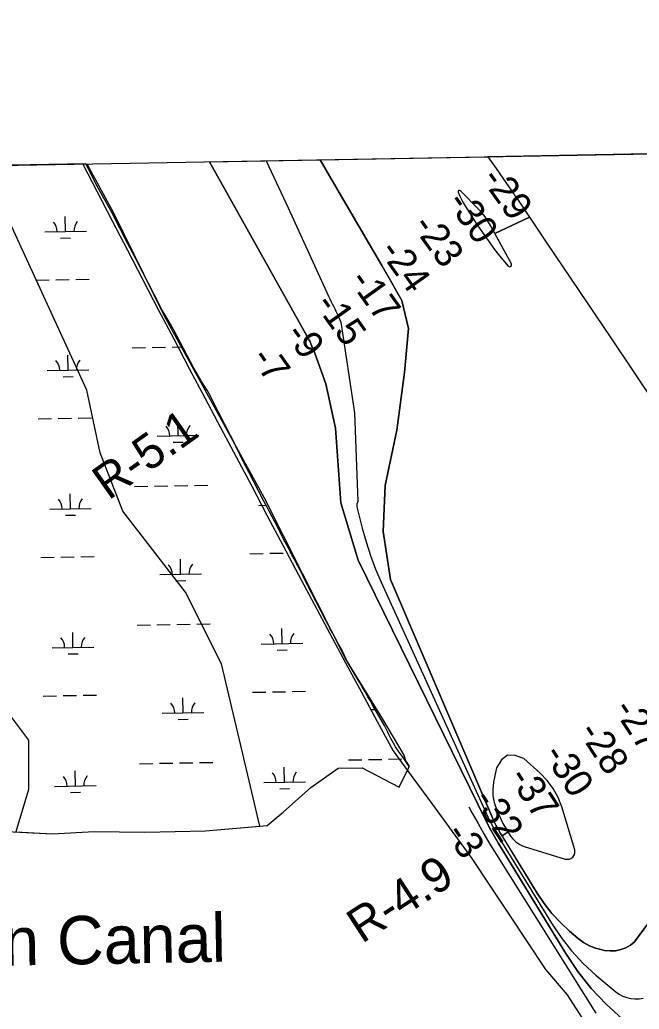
# Model space of a CAD drawing. Extents: x 3914892 to 3953151, y 242587 to 268572.
# Drawn here: x 3931232 to 3932719, y 264396 to 266771 of the extents above; entities that cross this region are included whole.
import ezdxf

# ---------------------------------------------------------------- set-up
doc = ezdxf.new("R2010")
doc.units = 0
for name, color, linetype in [('V-GRID-FRAM', 7, 'Continuous'), ('V-RIVR-EDGE', 7, 'Continuous'), ('V-RIVR-IDEN', 7, 'Continuous'), ('V-RIVR-RANG', 7, 'Continuous'), ('V-RIVR-RANG-IDEN', 7, 'Continuous'), ('V-RRAP-FSHR', 7, 'Continuous'), ('V-SITE-VEGE', 7, 'Continuous'), ('V-TOPO-DPTH', 7, 'Continuous'), ('V-TOPO-MINR', 7, 'Continuous'), ('V-WETL-SWMP', 7, 'Continuous')]:
    doc.layers.add(name, color=color, linetype=linetype)

msp = doc.modelspace()

# ---------------------------------------------------------------- linework, layer by layer
at = {"layer": 'V-GRID-FRAM'}
msp.add_lwpolyline([(3918836.6, 266200.2), (3950733.3, 266770.9), (3951066.5, 248591.3), (3919153.9, 248020.4), (3918836.6, 266200.2)], dxfattribs=at)
at = {"layer": 'V-RIVR-EDGE'}
for points in [[(3931393.6, 266424.9), (3931456.4, 266309.1), (3931578.5, 266062.2), (3931819.1, 265623.5), (3931910.5, 265442.6), (3932016.3, 265234.5), (3932103.2, 265092.5), (3932154.1, 265006.5)], [(3932154, 265006.8), (3932157.9, 264995.6), (3932160.8, 264989.5), (3932167, 264978.8)]]:
    msp.add_lwpolyline(points, dxfattribs=at)
at = {"layer": 'V-RRAP-FSHR'}
msp.add_lwpolyline([(3931383.7, 266424.7), (3931417.8, 266359.7), (3931454, 266288.7), (3931490.8, 266217.7), (3931527.5, 266146.6), (3931564.5, 266075.6), (3931601.9, 266004.9), (3931639.4, 265934.2), (3931676.8, 265863.5), (3931714.2, 265792.8), (3931751.6, 265722.1), (3931789.5, 265651.4), (3931826.5, 265580.7), (3931863.9, 265510.1), (3931901.3, 265439.3), (3931939.4, 265368.7), (3931976.9, 265298.3), (3932014.7, 265227.8), (3932052.6, 265157.3), (3932090.5, 265086.8), (3932128.5, 265016.5), (3932175.8, 264951.9), (3932223.2, 264887.4), (3932270.2, 264822.8), (3932317.4, 264758.2), (3932361.7, 264691.6), (3932406, 264624.9), (3932450.3, 264558.3), (3932494.6, 264491.7), (3932546.2, 264430.8), (3932589.8, 264363.8)], dxfattribs=at)
at = {"layer": 'V-SITE-VEGE'}
for points in [[(3931222.9, 264821.9), (3931311, 264817.7), (3931411, 264822.9), (3931532.4, 264821.6), (3931677.9, 264824.2), (3931808.3, 264835.6), (3931770.2, 264999), (3931716.4, 265225.2), (3931630.2, 265397.6), (3931479.5, 265591.5), (3931425.7, 265731.5), (3931393.4, 265882.3), (3931145.4, 266420.5)], [(3931188.8, 265128.3), (3931253.4, 265042.1), (3931253.4, 264923.6), (3931222.9, 264821.9)]]:
    msp.add_lwpolyline(points, dxfattribs=at)
at = {"layer": 'V-TOPO-DPTH'}
for points in [[(3931953.4, 266434.9), (3932356.2, 266442.1), (3932375.7, 266414.1), (3932415.2, 266357.3), (3932418.2, 266353), (3932421.1, 266348.7), (3932424.1, 266344.4), (3932427, 266340.1), (3932455.8, 266297.5)], [(3932871, 266451.4), (3932356.2, 266442.1), (3932375.7, 266414.1), (3932415.2, 266357.3), (3932418.2, 266353), (3932421.1, 266348.7), (3932424.1, 266344.4), (3932427, 266340.1), (3932497.9, 266235), (3932536.3, 266178.1), (3932574.6, 266121.2), (3932612.9, 266064.3), (3932651.1, 266007.3), (3933091, 265350.9)], [(3931687.5, 266430.2), (3931953.4, 266434.9), (3931991.1, 266369.9), (3932101.3, 266181.2), (3932113.5, 266160.3), (3932125.6, 266139.3), (3932137.7, 266118.3), (3932149.7, 266097.3), (3932165.4, 266030), (3932155.9, 265924.3), (3932137.2, 265786.4), (3932109.3, 265653.1), (3932104.4, 265542.7), (3932122.5, 265427.7), (3932367, 264855.4), (3932371.5, 264845.9), (3932376.3, 264836.5), (3932381.4, 264827.3), (3932386.7, 264818.2), (3932474.5, 264674.7), (3932491.3, 264649.9), (3932509.6, 264626.3), (3932530.1, 264604.6), (3932551.9, 264584.1), (3932572.7, 264566.4), (3932585.9, 264556.9), (3932599.8, 264548.9), (3932614.7, 264543.1), (3932630.4, 264538.8), (3932636.4, 264537.6), (3932649.5, 264536.4), (3932662.3, 264536.7), (3932674.9, 264539.4), (3932687.3, 264543.7), (3932698.4, 264550.4), (3932708.1, 264558.4), (3932858.6, 264761.8)], [(3932678.2, 264373.8), (3932639.8, 264408.9), (3932604.1, 264446.2), (3932572.3, 264486.9), (3932543, 264529.8), (3932381.3, 264794.2), (3932371.6, 264810.7), (3932362.3, 264827.4), (3932353.6, 264844.4), (3932044.5, 265473.9), (3932003.5, 265612), (3931990.1, 265791.3), (3931967.4, 265897.1), (3931941.3, 265968.4), (3931940.1, 265973), (3931939.5, 265974.5), (3931931.4, 265993.3), (3931930, 265996.3), (3931928.6, 265999.4), (3931927, 266002.4), (3931925.4, 266005.4), (3931687.5, 266430.2)], [(3932404.6, 264821.9), (3932390.1, 264812.7), (3932386.7, 264818.2), (3932381.4, 264827.3), (3932376.3, 264836.5), (3932371.5, 264845.9), (3932367, 264855.4), (3932122.5, 265427.7), (3932104.4, 265542.7), (3932109.3, 265653.1), (3932137.2, 265786.4), (3932155.9, 265924.3), (3932165.4, 266030), (3932149.7, 266097.3), (3932137.7, 266118.3), (3932125.6, 266139.3), (3932113.5, 266160.3), (3932101.3, 266181.2), (3931991.1, 266369.9), (3931953.4, 266434.9)], [(3932455.8, 266297.5), (3932373, 266258.3), (3932362.4, 266277.6), (3932356.2, 266287.9), (3932349.5, 266297.9), (3932342, 266307.2), (3932333.9, 266316.2), (3932290.4, 266360.8), (3932287.7, 266361.6), (3932285.8, 266361.3), (3932284.8, 266359.6), (3932284.4, 266356.9), (3932288.4, 266348), (3932292.6, 266339.4), (3932297.3, 266330.9), (3932302.2, 266322.6), (3932325.2, 266286), (3932327.6, 266282.4)], [(3932327.6, 266282.4), (3932328.8, 266280.6), (3932330, 266278.8), (3932348.4, 266252.5), (3932359, 266237.8), (3932369.8, 266223.2), (3932380.9, 266208.8), (3932392.2, 266194.6), (3932404.5, 266179.6), (3932408.4, 266178.3), (3932411.3, 266178.6), (3932412.7, 266181.2), (3932413, 266185.3), (3932362.4, 266277.6), (3932356.2, 266287.9), (3932349.5, 266297.9), (3932342, 266307.2), (3932333.9, 266316.2), (3932290.4, 266360.8), (3932287.7, 266361.6), (3932285.8, 266361.3), (3932284.8, 266359.6), (3932284.4, 266356.9), (3932288.4, 266348), (3932292.6, 266339.4), (3932297.3, 266330.9), (3932302.2, 266322.6), (3932325.2, 266286), (3932327.6, 266282.4)], [(3932327.6, 266282.4), (3932328.8, 266280.6), (3932330, 266278.8), (3932348.4, 266252.5), (3932359, 266237.8), (3932369.8, 266223.2), (3932380.9, 266208.8), (3932392.2, 266194.6), (3932404.5, 266179.6), (3932408.4, 266178.3), (3932411.3, 266178.6), (3932412.7, 266181.2), (3932413, 266185.3), (3932373.9, 266256.6), (3932373, 266258.3), (3932455.8, 266297.5), (3932457.5, 266294.9)], [(3932457.5, 266294.9), (3932497.9, 266235), (3932536.3, 266178.1), (3932574.6, 266121.2), (3932612.9, 266064.3), (3932651.1, 266007.3), (3933091, 265350.9)], [(3932403, 265005.8), (3932388.6, 264994.6), (3932376.6, 264975.8), (3932369.6, 264941), (3932367.9, 264924.5), (3932368.2, 264908.3), (3932371.4, 264892.4), (3932376.5, 264876.7), (3932388.5, 264849.2), (3932389.3, 264847.4), (3932391.1, 264843.9), (3932392.1, 264842.2), (3932404.6, 264821.9)], [(3932403, 265005.8), (3932388.6, 264994.6), (3932376.6, 264975.8), (3932369.6, 264941), (3932367.9, 264924.5), (3932368.2, 264908.3), (3932371.4, 264892.4), (3932376.5, 264876.7), (3932388.5, 264849.2), (3932389.3, 264847.4), (3932391.1, 264843.9), (3932392.1, 264842.2), (3932408.2, 264815.9), (3932411.5, 264811.1), (3932415, 264806.5), (3932419, 264802.2), (3932423.2, 264798.2), (3932427.8, 264794.6), (3932432.7, 264791.5), (3932437.9, 264789), (3932443.4, 264787), (3932541.4, 264756.9), (3932546.4, 264756.2), (3932551.1, 264756.6), (3932555.5, 264758.3), (3932559.7, 264761.1), (3932562.6, 264765), (3932564.6, 264769.2), (3932565.1, 264773.9), (3932564.5, 264778.8), (3932533.5, 264881.8), (3932524.5, 264904.7), (3932513.2, 264926.1), (3932498.5, 264945.4), (3932481.5, 264963.2), (3932442.2, 264997.9), (3932421.4, 265005.7), (3932403, 265005.8)], [(3932405.9, 264819.7), (3932408.2, 264815.9), (3932411.5, 264811.1), (3932415, 264806.5), (3932419, 264802.2), (3932423.2, 264798.2), (3932427.8, 264794.6), (3932432.7, 264791.5), (3932437.9, 264789), (3932443.4, 264787), (3932541.4, 264756.9), (3932546.4, 264756.2), (3932551.1, 264756.6), (3932555.5, 264758.3), (3932559.7, 264761.1), (3932562.6, 264765), (3932564.6, 264769.2), (3932565.1, 264773.9), (3932564.5, 264778.8), (3932533.5, 264881.8), (3932524.5, 264904.7), (3932513.2, 264926.1), (3932498.5, 264945.4), (3932481.5, 264963.2), (3932442.2, 264997.9), (3932421.4, 265005.7), (3932403, 265005.8)], [(3932858.6, 264761.8), (3932708.1, 264558.4), (3932698.4, 264550.4), (3932687.3, 264543.7), (3932674.9, 264539.4), (3932662.3, 264536.7), (3932649.5, 264536.4), (3932636.4, 264537.6), (3932630.4, 264538.8), (3932614.7, 264543.1), (3932599.8, 264548.9), (3932585.9, 264556.9), (3932572.7, 264566.4), (3932551.9, 264584.1), (3932530.1, 264604.6), (3932509.6, 264626.3), (3932491.3, 264649.9), (3932474.5, 264674.7), (3932391.7, 264810.1), (3932390.1, 264812.7), (3932404.6, 264821.9), (3932405.9, 264819.7)]]:
    msp.add_lwpolyline(points, dxfattribs=at)
at = {"layer": 'V-TOPO-MINR'}
for points in [[(3932356.2, 266442.1), (3932375.7, 266414.1), (3932415.2, 266357.3), (3932418.2, 266353), (3932421.1, 266348.7), (3932424.1, 266344.4), (3932427, 266340.1), (3932497.9, 266235), (3932536.3, 266178.1), (3932574.6, 266121.2), (3932612.9, 266064.3), (3932651.1, 266007.3), (3933091, 265350.9)], [(3931687.5, 266430.2), (3931925.4, 266005.4), (3931927, 266002.4), (3931928.6, 265999.4), (3931930, 265996.3), (3931931.4, 265993.3), (3931939.5, 265974.5), (3931940.1, 265973), (3931941.3, 265968.4), (3931967.4, 265897.1), (3931990.1, 265791.3), (3932003.5, 265612), (3932044.5, 265473.9), (3932353.6, 264844.4), (3932362.3, 264827.4), (3932371.6, 264810.7), (3932381.3, 264794.2), (3932543, 264529.8), (3932572.3, 264486.9), (3932604.1, 264446.2), (3932639.8, 264408.9), (3932678.2, 264373.8)], [(3931823.8, 266432.6), (3931824.6, 266431), (3931876.8, 266319.5), (3931973.9, 266107.6), (3931976.7, 266101.6), (3931979.5, 266095.6), (3931982.5, 266089.6), (3931985.5, 266083.7), (3931986.3, 266082.1), (3931988.9, 266076.9), (3931991.4, 266071.8), (3931993.9, 266066.6), (3931996.4, 266061.3), (3931998.7, 266056.1), (3932000.9, 266050.8), (3932003, 266045.4), (3932036.2, 265828), (3932043.7, 265614.6), (3932041.9, 265608.8), (3932041.8, 265602), (3932054.5, 265551.1), (3932063.8, 265517.9), (3932074.2, 265485.1), (3932086.5, 265452.9), (3932099.9, 265421.1), (3932356.2, 264858.5), (3932362.6, 264845.1), (3932369.3, 264831.9), (3932376.5, 264819), (3932384, 264806.2), (3932508.5, 264602.7), (3932531.7, 264568.6), (3932556.9, 264536.3), (3932585.1, 264506.5), (3932615.3, 264478.5), (3932663.3, 264438.3), (3932671.5, 264432.5), (3932680.1, 264427.8), (3932689.4, 264424.7), (3932699.2, 264422.6), (3932709.2, 264421.8), (3932719.3, 264421.8), (3932729.2, 264422.9)], [(3931953.4, 266434.9), (3931991.1, 266369.9), (3932101.3, 266181.2), (3932113.5, 266160.3), (3932125.6, 266139.3), (3932137.7, 266118.3), (3932149.7, 266097.3), (3932165.4, 266030), (3932155.9, 265924.3), (3932137.2, 265786.4), (3932109.3, 265653.1), (3932104.4, 265542.7), (3932122.5, 265427.7), (3932367, 264855.4), (3932371.5, 264845.9), (3932376.3, 264836.5), (3932381.4, 264827.3), (3932386.7, 264818.2), (3932474.5, 264674.7), (3932491.3, 264649.9), (3932509.6, 264626.3), (3932530.1, 264604.6), (3932551.9, 264584.1), (3932572.7, 264566.4), (3932585.9, 264556.9), (3932599.8, 264548.9), (3932614.7, 264543.1), (3932630.4, 264538.8), (3932636.4, 264537.6), (3932649.5, 264536.4), (3932662.3, 264536.7), (3932674.9, 264539.4), (3932687.3, 264543.7), (3932698.4, 264550.4), (3932708.1, 264558.4), (3932858.6, 264761.8)], [(3932327.6, 266282.4), (3932328.8, 266280.6), (3932330, 266278.8), (3932348.4, 266252.5), (3932359, 266237.8), (3932369.8, 266223.2), (3932380.9, 266208.8), (3932392.2, 266194.6), (3932404.5, 266179.6), (3932408.4, 266178.3), (3932411.3, 266178.6), (3932412.7, 266181.2), (3932413, 266185.3), (3932362.4, 266277.6), (3932356.2, 266287.9), (3932349.5, 266297.9), (3932342, 266307.2), (3932333.9, 266316.2), (3932290.4, 266360.8), (3932287.7, 266361.6), (3932285.8, 266361.3), (3932284.8, 266359.6), (3932284.4, 266356.9), (3932288.4, 266348), (3932292.6, 266339.4), (3932297.3, 266330.9), (3932302.2, 266322.6), (3932325.2, 266286), (3932327.6, 266282.4)], [(3932403, 265005.8), (3932388.6, 264994.6), (3932376.6, 264975.8), (3932369.6, 264941), (3932367.9, 264924.5), (3932368.2, 264908.3), (3932371.4, 264892.4), (3932376.5, 264876.7), (3932388.5, 264849.2), (3932389.3, 264847.4), (3932391.1, 264843.9), (3932392.1, 264842.2), (3932408.2, 264815.9), (3932411.5, 264811.1), (3932415, 264806.5), (3932419, 264802.2), (3932423.2, 264798.2), (3932427.8, 264794.6), (3932432.7, 264791.5), (3932437.9, 264789), (3932443.4, 264787), (3932541.4, 264756.9), (3932546.4, 264756.2), (3932551.1, 264756.6), (3932555.5, 264758.3), (3932559.7, 264761.1), (3932562.6, 264765), (3932564.6, 264769.2), (3932565.1, 264773.9), (3932564.5, 264778.8), (3932533.5, 264881.8), (3932524.5, 264904.7), (3932513.2, 264926.1), (3932498.5, 264945.4), (3932481.5, 264963.2), (3932442.2, 264997.9), (3932421.4, 265005.7), (3932403, 265005.8)], [(3932310.6, 264882.2), (3932318.7, 264866.9), (3932332.4, 264841.9), (3932346.4, 264817), (3932361, 264792.5), (3932375.9, 264768.2), (3932615.1, 264386.9)]]:
    msp.add_lwpolyline(points, dxfattribs=at)
at = {"layer": 'V-WETL-SWMP'}
for p, q in [((3931342.3, 266262.7), (3931341.7, 266298.7)), ((3931292.4, 266261.8), (3931392.3, 266263.6)), ((3931330.6, 266247.1), (3931354.6, 266247.5)), ((3931271, 266146), (3931303, 266146.5)), ((3931319, 266146.8), (3931351, 266147.4)), ((3931367, 266147.7), (3931399, 266148.3)), ((3931556.6, 266104.6), (3931558.5, 266104.7)), ((3931348.3, 265930.1), (3931347.6, 265966.1)), ((3931502, 265983.6), (3931533.9, 265984.1)), ((3931549.9, 265984.4), (3931581.9, 265985)), ((3931597.9, 265985.3), (3931623.2, 265985.7)), ((3931298.3, 265929.2), (3931398.3, 265931)), ((3931336.6, 265914.4), (3931360.6, 265914.9)), ((3931277, 265813.3), (3931309, 265813.9)), ((3931325, 265814.2), (3931356.9, 265814.8)), ((3931372.9, 265815.1), (3931404.9, 265815.6)), ((3931612.6, 265772.9), (3931611.9, 265808.9)), ((3931562.6, 265772), (3931662.6, 265773.8)), ((3931600.9, 265757.3), (3931624.9, 265757.7)), ((3931651.9, 265653.5), (3931683.9, 265654.1)), ((3931354.2, 265597.5), (3931353.6, 265633.4)), ((3931507.9, 265650.9), (3931539.9, 265651.5)), ((3931555.9, 265651.8), (3931587.9, 265652.4)), ((3931603.9, 265652.7), (3931635.9, 265653.2)), ((3931304.3, 265596.6), (3931404.2, 265598.3)), ((3931342.5, 265581.8), (3931366.5, 265582.2)), ((3931806.1, 265605.5), (3931823.5, 265605.8)), ((3931784.7, 265489.7), (3931816.7, 265490.3)), ((3931832.7, 265490.6), (3931864.7, 265491.1)), ((3931880.7, 265491.4), (3931883.3, 265491.5)), ((3931282.9, 265480.7), (3931314.9, 265481.3)), ((3931330.9, 265481.6), (3931362.9, 265482.2)), ((3931378.9, 265482.4), (3931410.9, 265483)), ((3931618.5, 265440.3), (3931617.9, 265476.3)), ((3931568.5, 265439.4), (3931668.5, 265441.2)), ((3931606.8, 265424.6), (3931630.8, 265425.1)), ((3931657.8, 265320.9), (3931689.8, 265321.5)), ((3931360.2, 265264.8), (3931359.6, 265300.8)), ((3931513.9, 265318.3), (3931545.9, 265318.9)), ((3931561.8, 265319.2), (3931593.8, 265319.8)), ((3931609.8, 265320), (3931641.8, 265320.6)), ((3931862, 265273.8), (3931861.4, 265309.8)), ((3931812, 265272.9), (3931912, 265274.7)), ((3931310.2, 265263.9), (3931410.2, 265265.7)), ((3931850.3, 265258.2), (3931874.3, 265258.6)), ((3931348.5, 265249.2), (3931372.5, 265249.6)), ((3931790.7, 265157.1), (3931822.7, 265157.7)), ((3931838.7, 265157.9), (3931870.7, 265158.5)), ((3931886.7, 265158.8), (3931918.7, 265159.4)), ((3931288.9, 265148.1), (3931320.9, 265148.7)), ((3931336.9, 265149), (3931368.9, 265149.5)), ((3931384.8, 265149.8), (3931416.8, 265150.4)), ((3931624.5, 265107.7), (3931623.8, 265143.7)), ((3931574.5, 265106.8), (3931674.5, 265108.6)), ((3932076.3, 265115.8), (3932085.7, 265115.9)), ((3931612.8, 265092), (3931636.8, 265092.5)), ((3931663.8, 264988.3), (3931695.8, 264988.9)), ((3932021.6, 264994.7), (3932053.6, 264995.3)), ((3932069.6, 264995.5), (3932101.6, 264996.1)), ((3932117.6, 264996.4), (3932149.6, 264997)), ((3931366.1, 264932.2), (3931365.5, 264968.2)), ((3931519.8, 264985.7), (3931551.8, 264986.3)), ((3931567.8, 264986.6), (3931599.8, 264987.1)), ((3931615.8, 264987.4), (3931647.8, 264988)), ((3931868, 264941.2), (3931867.3, 264977.2)), ((3931818, 264940.3), (3931918, 264942.1)), ((3931316.2, 264931.3), (3931416.1, 264933.1)), ((3931856.3, 264925.5), (3931880.2, 264926)), ((3931354.4, 264916.6), (3931378.4, 264917))]:
    msp.add_line(p, q, dxfattribs=at)
msp.add_lwpolyline([(3931153.2, 264825.2), (3931311, 264817.7), (3931411, 264822.9), (3931532.4, 264821.6), (3931677.9, 264824.2), (3931826.3, 264837.2), (3931865.1, 264869), (3931930.8, 264928.9), (3931996.7, 264975.1), (3932054.3, 264976.1), (3932143.1, 264929.3), (3932165.4, 264975.3), (3932166.9, 264978.9), (3932150.8, 265002.7), (3932144.7, 265011.3), (3932139.3, 265019.1), (3932134.6, 265026.2), (3932129.3, 265035.3), (3932123.2, 265046.4), (3932119.3, 265054), (3932116, 265061), (3932112.3, 265069.1), (3932107.9, 265077.5), (3932078.7, 265128), (3932073.2, 265137), (3932067.1, 265147.8), (3932060.6, 265159.5), (3932054.3, 265170.3), (3932047.6, 265181.7), (3932018.5, 265231), (3932011.1, 265246.8), (3932004.4, 265260.3), (3931997.1, 265273.8), (3931989.5, 265287.8), (3931982.9, 265299.7), (3931977.7, 265309.7), (3931972.8, 265319.1), (3931967.3, 265329), (3931922.4, 265415.8), (3931899.9, 265460.5), (3931896, 265467.8), (3931891.1, 265477), (3931885.9, 265486.6), (3931881.2, 265495.4), (3931876.4, 265504.9), (3931869.8, 265517.4), (3931843.6, 265567.8), (3931818.4, 265615.7), (3931781.3, 265687.2), (3931767.1, 265714.3), (3931761.4, 265725.9), (3931756.1, 265737.5), (3931750.1, 265749.5), (3931743.6, 265762.9), (3931738.4, 265773.5), (3931696.5, 265854.5), (3931689.2, 265869), (3931682.2, 265882), (3931675.4, 265893.1), (3931669, 265903.1), (3931663.8, 265911.6), (3931658, 265921.3), (3931650.1, 265934.7), (3931626.2, 265980.1), (3931601.2, 266027.4), (3931591.1, 266045.9), (3931581.4, 266061.8), (3931575.2, 266072.7), (3931568.5, 266085.2), (3931527.9, 266164.2), (3931509.3, 266200.7), (3931492, 266232.9), (3931453.4, 266308.3), (3931418.5, 266371.6), (3931390.8, 266424.9), (3930016.4, 266400.3)], dxfattribs=at)
for centre, start, end in [((3931287.1, 266262.2), 0.2532, 41.7968), ((3931397.6, 266264.2), 140.2532, 181.7968), ((3931293.1, 265929.6), 0.2532, 41.7968), ((3931403.5, 265931.5), 140.2532, 181.7968), ((3931557.3, 265772.4), 0.2532, 41.7968), ((3931667.8, 265774.4), 140.2532, 181.7968), ((3931299, 265596.9), 0.2532, 41.7968), ((3931409.5, 265598.9), 140.2532, 181.7968), ((3931673.8, 265441.8), 140.2532, 181.7968), ((3931563.3, 265439.8), 0.2532, 41.7968), ((3931917.2, 265275.3), 140.2532, 181.7968), ((3931305, 265264.3), 0.2532, 41.7968), ((3931415.4, 265266.3), 140.2532, 181.7968), ((3931806.8, 265273.3), 0.2532, 41.7968), ((3931679.7, 265109.1), 140.2532, 181.7968), ((3931569.2, 265107.2), 0.2532, 41.7968), ((3931923.2, 264942.6), 140.2532, 181.7968), ((3931310.9, 264931.7), 0.2532, 41.7968), ((3931421.4, 264933.7), 140.2532, 181.7968), ((3931812.7, 264940.7), 0.2532, 41.7968)]:
    msp.add_arc(centre, 35.2, start, end, dxfattribs=at)

# ---------------------------------------------------------------- texts
at = {"layer": 'V-RIVR-IDEN'}
msp.add_text('West Bay Diversion Canal', height=116, rotation=1.025, dxfattribs=at).set_placement((3929926.6, 264478.3))
at = {"layer": 'V-RIVR-RANG'}
for s, rotation, p in [('-29', 305.4909, (3932338.2, 266389.4)), ('-30', 305.4909, (3932255.7, 266332.8)), ('-23', 305.4909, (3932173.1, 266276.5)), ('-24', 305.4909, (3932093.5, 266215.8)), ('-17', 305.4909, (3932021.4, 266144.7)), ('-15', 305.4909, (3931939.1, 266087.9)), ('-9', 305.4909, (3931867.5, 266016.1)), ('-7', 305.4909, (3931785.6, 265958.6)), ('-27', 303.2611, (3932655.5, 265116.3)), ('-28', 303.2611, (3932571.6, 265061.9)), ('-30', 303.2611, (3932487.4, 265007.9)), ('-37', 303.2611, (3932404, 264952.8)), ('-32', 303.2611, (3932318.9, 264900.2)), ('-3', 302.9783, (3932252.9, 264818.9))]:
    msp.add_text(s, height=67, rotation=rotation, dxfattribs=at).set_placement(p)
at = {"layer": 'V-RIVR-RANG-IDEN'}
for s, rotation, p in [('R-5.1', 35.3452, (3931445.6, 265616.5)), ('R-4.9', 33.1156, (3932053.5, 264552.7))]:
    msp.add_text(s, height=83, rotation=rotation, dxfattribs=at).set_placement(p)

doc.saveas('drawing.dxf')
